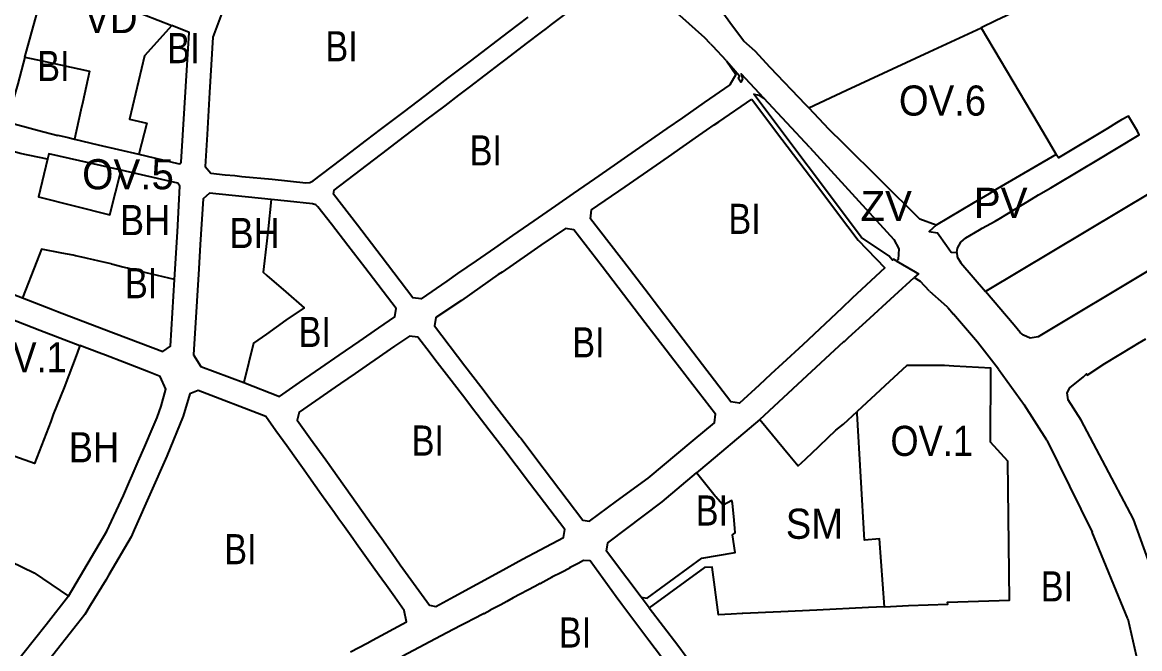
# Model space of a CAD drawing. Extents: x -650451 to -642268, y -1075216 to -1066610.
# Drawn here: x -646703 to -646147, y -1070898 to -1070587 of the extents above; entities that cross this region are included whole.
import ezdxf

# ---------------------------------------------------------------- set-up
doc = ezdxf.new("R2010")
doc.units = 0
doc.header["$LTSCALE"] = 6
doc.layers.add('1', color=7, linetype='Continuous', lineweight=35)
doc.layers.add('2', color=7, linetype='Continuous')

msp = doc.modelspace()

# ---------------------------------------------------------------- linework, layer by layer
at = {"layer": '1'}
for p, q in [((-646360.26, -1070597.32), (-646363.31, -1070594.15)), ((-646360.26, -1070597.32), (-646359.11, -1070598.51)), ((-646352.41, -1070605.8), (-646359.11, -1070598.51)), ((-646310.89, -1070648.97), (-646333.79, -1070624.42)), ((-646258.82, -1070713.65), (-646255.82, -1070715.54)), ((-646251.18, -1070720.48), (-646255.82, -1070715.54)), ((-646251.18, -1070720.48), (-646244.1, -1070726.79)), ((-646242.06, -1070728.61), (-646244.1, -1070726.79)), ((-646242.06, -1070728.61), (-646239.25, -1070731.88)), ((-646216.84, -1070759.26), (-646203.94, -1070777.16)), ((-646192.79, -1070794.68), (-646203.94, -1070777.16)), ((-646192.79, -1070794.68), (-646170.25, -1070840.45)), ((-646152.47, -1070883.65), (-646170.25, -1070840.45)), ((-646390.83, -1070878.08), (-646394.8, -1070872.88)), ((-646152.47, -1070883.65), (-646147.38, -1070905.61))]:
    msp.add_line(p, q, dxfattribs=at)
for points in [[(-646158.6, -1070528.24), (-646176.55, -1070539.14), (-646180.18, -1070540.81), (-646197.24, -1070548.68), (-646206.28, -1070552.84), (-646192.48, -1070573.64), (-646218, -1070585.7), (-646225.45, -1070589.29)], [(-646701.87, -1070603.92), (-646692.98, -1070571.45), (-646682.29, -1070567.36), (-646655.95, -1070577.64), (-646628.69, -1070588.27)], [(-646403.41, -1070565.11), (-646386.56, -1070575.74), (-646375.84, -1070583.03), (-646363.31, -1070594.15)], [(-646602.76, -1070579.4), (-646608.25, -1070594.07), (-646609.85, -1070621.48), (-646611.11, -1070642.51), (-646612.12, -1070658.37), (-646609.27, -1070661.79), (-646602.1, -1070662.49), (-646597.33, -1070662.96), (-646593.74, -1070663.31), (-646578.69, -1070664.79), (-646561.83, -1070666.56), (-646559.92, -1070666.34), (-646558.19, -1070665.53), (-646544.5, -1070655.02), (-646531.64, -1070645.29), (-646524.68, -1070640.02), (-646513.48, -1070631.55), (-646502.34, -1070623.04), (-646491.1, -1070614.49), (-646479.88, -1070605.91), (-646460.75, -1070591.3), (-646451.15, -1070584.06)], [(-646352.41, -1070605.8), (-646347.7, -1070612.53), (-646350.71, -1070617.76), (-646363.44, -1070626.58), (-646374.35, -1070634.16), (-646382.13, -1070639.56), (-646401.59, -1070653.06), (-646408.28, -1070657.71), (-646418.14, -1070664.55), (-646428.78, -1070671.9), (-646437.61, -1070678.02), (-646448.34, -1070685.41), (-646459.02, -1070692.78), (-646468, -1070699.01), (-646477.13, -1070705.41), (-646486.3, -1070711.74), (-646491.62, -1070715.45), (-646504.5, -1070724.28), (-646508.56, -1070723.74), (-646524.4, -1070703.04), (-646536.18, -1070687.66), (-646548.1, -1070672.21), (-646547.81, -1070670.15), (-646521.27, -1070649.9), (-646515.39, -1070645.43), (-646502.11, -1070635.36), (-646492.58, -1070628.13), (-646485.62, -1070622.82), (-646482.99, -1070620.82), (-646480.36, -1070618.83), (-646472.55, -1070612.91), (-646464.72, -1070606.94), (-646462.05, -1070604.9), (-646452.03, -1070597.22), (-646444.57, -1070591.59), (-646441.99, -1070589.64), (-646439.5, -1070587.75), (-646431.59, -1070581.74)], [(-646311.36, -1070629.16), (-646312.9, -1070627.7), (-646330.56, -1070609.1), (-646338.05, -1070600.98), (-646343.72, -1070596.06), (-646349.33, -1070588.47), (-646355.09, -1070580.69)], [(-646628.69, -1070588.27), (-646642.32, -1070603.3), (-646649.71, -1070634.85), (-646641.09, -1070636.89), (-646645.03, -1070652.34)], [(-646645.03, -1070652.34), (-646625.69, -1070656.93), (-646624.74, -1070657), (-646624.09, -1070656.23), (-646620.03, -1070591.65), (-646628.69, -1070588.27)], [(-646311.36, -1070629.16), (-646292.54, -1070620.43), (-646251.44, -1070601.35), (-646225.45, -1070589.29)], [(-646225.45, -1070589.29), (-646197.13, -1070637.12), (-646193.27, -1070643.63), (-646188.07, -1070652.41)], [(-646701.87, -1070603.92), (-646705.36, -1070617.26), (-646708.29, -1070627.49), (-646710.82, -1070636.21), (-646695.56, -1070640.29), (-646685.51, -1070643), (-646685.38, -1070642.83), (-646680.36, -1070644.01), (-646677.13, -1070644.78)], [(-646701.87, -1070603.92), (-646693.18, -1070605.83), (-646669.59, -1070611.01), (-646672.13, -1070622.41), (-646672.99, -1070626.23), (-646673.91, -1070630.38), (-646677.13, -1070644.78)], [(-646352.41, -1070605.8), (-646345.91, -1070613.2), (-646346.49, -1070614.45)], [(-646333.79, -1070624.42), (-646345.09, -1070612.34), (-646344.44, -1070614.92), (-646345.2, -1070616.45), (-646346.49, -1070614.45)], [(-646267.8, -1070705.35), (-646269.19, -1070704.55), (-646269.72, -1070705.08), (-646271.56, -1070702.94), (-646285.17, -1070693.77), (-646338.7, -1070622.45), (-646336.15, -1070622.85), (-646333.79, -1070624.42)], [(-646247.88, -1070687.56), (-646255.97, -1070684.58), (-646294.19, -1070646.82), (-646301.17, -1070639.92), (-646311.36, -1070629.16)], [(-646237.69, -1070701.3), (-646237.29, -1070699.1), (-646235.62, -1070696.1), (-646233.19, -1070693.87), (-646226.38, -1070689.94), (-646224.96, -1070689.09), (-646218.55, -1070685.59), (-646216.56, -1070684.39), (-646205.09, -1070677.45), (-646202.57, -1070675.94), (-646196.89, -1070672.51), (-646190.85, -1070669.03), (-646174.73, -1070659.36), (-646168.62, -1070655.7), (-646146.72, -1070642.69), (-646147.67, -1070640.78), (-646152.07, -1070633.38), (-646155.6, -1070635.23), (-646158.06, -1070636.69), (-646162.63, -1070639.41), (-646186.952, -1070654.134), (-646188.07, -1070652.41)], [(-646677.13, -1070644.78), (-646665.42, -1070647.54), (-646645.03, -1070652.34)], [(-646690.52, -1070654.81), (-646704.17, -1070651.92), (-646714.73, -1070648.87), (-646718.72, -1070661.25), (-646717.51, -1070661.73), (-646718.58, -1070666.24), (-646716.05, -1070667.14), (-646722.47, -1070687.04), (-646729.42, -1070713.64), (-646703.04, -1070723.85)], [(-646653.91, -1070660.22), (-646689.88, -1070652.16), (-646690.52, -1070654.81)], [(-646310.89, -1070648.97), (-646269.05, -1070694.79), (-646266.48, -1070699.34), (-646266.85, -1070704.65), (-646267.8, -1070705.35)], [(-646188.07, -1070652.41), (-646217.46, -1070669.58), (-646221.54, -1070671.97), (-646229.49, -1070676.67), (-646247.88, -1070687.56)], [(-646084.32, -1070672.27), (-646086.7, -1070667.24), (-646093.87, -1070655.43), (-646097.72, -1070657.76), (-646101.39, -1070651.68), (-646103.154, -1070648.91), (-646114.81, -1070655.7), (-646120.78, -1070659.31), (-646123.41, -1070660.91), (-646223.389, -1070720.636)], [(-646690.52, -1070654.81), (-646695, -1070673.5), (-646659.58, -1070682.49), (-646653.91, -1070660.22)], [(-646627.37, -1070714.74), (-646625.82, -1070690.97), (-646624.64, -1070668.22), (-646625.71, -1070666.75), (-646653.91, -1070660.22)], [(-646579.22, -1070674.79), (-646609.86, -1070671.71), (-646613.1, -1070674.47), (-646614.51, -1070697.27), (-646615.28, -1070709.36), (-646616.16, -1070725.38), (-646617.81, -1070752.22), (-646614.24, -1070757.93), (-646592.74, -1070766.01)], [(-646579.22, -1070674.79), (-646580.7, -1070689.38), (-646581.31, -1070695.46), (-646583.19, -1070711.07), (-646581.26, -1070712.65), (-646571.85, -1070720.76), (-646562.69, -1070728.82), (-646571.8, -1070734.95), (-646581.48, -1070741.91), (-646588, -1070746.38), (-646592.74, -1070766.01)], [(-646592.74, -1070766.01), (-646575.04, -1070772.84), (-646565.04, -1070765.98), (-646554.42, -1070758.64), (-646545.27, -1070752.32), (-646535.35, -1070745.54), (-646525.54, -1070738.72), (-646517.65, -1070733.33), (-646516.96, -1070729.11), (-646532.58, -1070708.64), (-646541.02, -1070697.81), (-646549.18, -1070687.18), (-646555.94, -1070678.43), (-646556.99, -1070677.45), (-646558.56, -1070676.91), (-646571.12, -1070675.62), (-646579.22, -1070674.79)], [(-646094.18, -1070681.64), (-646107.18, -1070689.41), (-646108.99, -1070690.48), (-646141.15, -1070709.7), (-646197.17, -1070743.16), (-646201.11, -1070743.81), (-646204.38, -1070742.43), (-646205.99, -1070741.06), (-646209.06, -1070737.38), (-646223.389, -1070720.636)], [(-646247.88, -1070687.56), (-646251.39, -1070690.72), (-646247.26, -1070691.43), (-646242.75, -1070697.8), (-646240.44, -1070701.07), (-646237.69, -1070701.3)], [(-646627.37, -1070714.74), (-646647.03, -1070709.95), (-646650.78, -1070709.03), (-646652.99, -1070708.46), (-646658.77, -1070706.98), (-646658.95, -1070706.94), (-646661.87, -1070706.26), (-646664.8, -1070705.59), (-646667.72, -1070704.91), (-646670.64, -1070704.24), (-646671.31, -1070704.08), (-646673.57, -1070703.57), (-646676.65, -1070702.85), (-646677.79, -1070702.59), (-646683.48, -1070701.48), (-646693.53, -1070699.5), (-646695.87, -1070705.5), (-646703.04, -1070723.85)], [(-646237.69, -1070701.3), (-646237.46, -1070703.34), (-646235.64, -1070706.32), (-646223.389, -1070720.636)], [(-646267.8, -1070705.35), (-646258.4, -1070710.8), (-646256.75, -1070711.76), (-646258.82, -1070713.65)], [(-646335.79, -1070784.31), (-646314.42, -1070764.61), (-646293.88, -1070745.53), (-646293.76, -1070745.64), (-646291.55, -1070743.61), (-646282.71, -1070735.5), (-646268.69, -1070722.68), (-646258.82, -1070713.65)], [(-646703.04, -1070723.85), (-646688.11, -1070729.63), (-646685.64, -1070730.57), (-646662.49, -1070739.36), (-646633.19, -1070750.57), (-646629.29, -1070747.94), (-646627.37, -1070714.74)], [(-646760.31, -1070783.79), (-646748.04, -1070754.86), (-646744.62, -1070746.81), (-646735.51, -1070725.34), (-646734.81, -1070724.59), (-646733.55, -1070724.7), (-646694.42, -1070739.81), (-646674.45, -1070747.49)], [(-646216.84, -1070759.26), (-646227.31, -1070745.82), (-646239.25, -1070731.88)], [(-646132.88, -1070880.46), (-646149.66, -1070833.99), (-646165.08, -1070804.72), (-646175.72, -1070784.71), (-646182.09, -1070774.64), (-646182.58, -1070771.1), (-646181.26, -1070768.67), (-646174.5, -1070763.15), (-646173.1, -1070761.59), (-646172.66, -1070762.32), (-646163.94, -1070756.47), (-646149.58, -1070747.9), (-646147.38, -1070746.59), (-646143.5, -1070744.19)], [(-646674.45, -1070747.49), (-646675.84, -1070751.32), (-646682.37, -1070768.4), (-646687.83, -1070781.95), (-646688.92, -1070785.4), (-646697.1, -1070806.33), (-646719.19, -1070798.55), (-646732.1, -1070793.92)], [(-646680.19, -1070872.4), (-646661.07, -1070840), (-646652.68, -1070822.15), (-646649.71, -1070815.28), (-646648.38, -1070812.21), (-646645.36, -1070805.21), (-646642.31, -1070798.11), (-646637.97, -1070788), (-646636.01, -1070783.36), (-646634.02, -1070777.78), (-646631.72, -1070769.2), (-646634.47, -1070762.88), (-646640.28, -1070760.63), (-646652.21, -1070756), (-646661.7, -1070752.37), (-646664.88, -1070751.15), (-646674.45, -1070747.49)], [(-646273.62, -1070877.57), (-646261.64, -1070876.91), (-646242.15, -1070876.28), (-646242.24, -1070875.39), (-646211.32, -1070874.4), (-646212.22, -1070805.08), (-646220.91, -1070795.61), (-646220.63, -1070758.81), (-646239.14, -1070757.8), (-646243.81, -1070757.55), (-646262.47, -1070757.43), (-646273.46, -1070767.61), (-646287.24, -1070780.35)], [(-646539.58, -1070899.99), (-646531.36, -1070895.72), (-646528.66, -1070894.25), (-646511.73, -1070885.17), (-646512.86, -1070879.39), (-646517.52, -1070872.91), (-646521.79, -1070866.98), (-646523.99, -1070863.92), (-646527.51, -1070859.02), (-646536.69, -1070846.22), (-646538.56, -1070843.6), (-646543.47, -1070836.73), (-646545.39, -1070834.04), (-646547.66, -1070830.82), (-646554.04, -1070821.8), (-646560.47, -1070812.84), (-646562.8, -1070809.59), (-646566.12, -1070804.92), (-646571.44, -1070797.41), (-646576.79, -1070789.95), (-646581.91, -1070782.8), (-646615.61, -1070769.98), (-646619.65, -1070771.61), (-646623.05, -1070782.7), (-646631.14, -1070802.58), (-646647.39, -1070839.32), (-646648.89, -1070842.72), (-646659.98, -1070861.79), (-646661.55, -1070864.35), (-646669.35, -1070877.04), (-646672.04, -1070881.41), (-646675.72, -1070886.17), (-646689.83, -1070904.06)], [(-646335.79, -1070784.31), (-646320.76, -1070802.46), (-646316.66, -1070807.4), (-646313.05, -1070804.07), (-646312.33, -1070803.39), (-646310.07, -1070801.3), (-646297.92, -1070789.63), (-646294.02, -1070786.62), (-646287.24, -1070780.35)], [(-646273.62, -1070877.57), (-646276.19, -1070843.8), (-646283.65, -1070844.41), (-646287.18, -1070781.33), (-646287.24, -1070780.35)], [(-646335.79, -1070784.31), (-646341.08, -1070788.84), (-646361.19, -1070805.8), (-646367.37, -1070811.01)], [(-646749.54, -1070811.66), (-646754.77, -1070826.05), (-646757.42, -1070830.97), (-646753.28, -1070833.4), (-646753.45, -1070833.9), (-646745.16, -1070837.89), (-646732.16, -1070843.55), (-646726.18, -1070846.72), (-646697.3, -1070860.79), (-646680.19, -1070872.4)], [(-646394.8, -1070872.88), (-646402.03, -1070863.32), (-646412.09, -1070850.01), (-646411.54, -1070845.82), (-646384.39, -1070825.4), (-646367.37, -1070811.01)], [(-646394.8, -1070872.88), (-646391.94, -1070873.33), (-646364.69, -1070853.45), (-646348.09, -1070850.57), (-646349.3, -1070841.85), (-646348.01, -1070840.87), (-646348.18, -1070838.52), (-646348.74, -1070832.73), (-646349.36, -1070826.25), (-646349.67, -1070824.67), (-646354.07, -1070827.06), (-646354.38, -1070826.7), (-646357.65, -1070822.88), (-646357.93, -1070822.48), (-646367.37, -1070811.01)], [(-646372.62, -1070918.59), (-646390.97, -1070894.38), (-646404.46, -1070876.47), (-646407.32, -1070872.68), (-646420.35, -1070854.79), (-646423.59, -1070854.62), (-646426.3, -1070856.12), (-646430.52, -1070858.22), (-646430.43, -1070858.37), (-646434.59, -1070860.54), (-646434.62, -1070860.5), (-646439.32, -1070862.86), (-646439.27, -1070862.95), (-646445.22, -1070866.14), (-646445.24, -1070866.09), (-646447.87, -1070867.49), (-646458.56, -1070873.21), (-646461.82, -1070874.95), (-646464.79, -1070876.65), (-646470.13, -1070879.34), (-646470.06, -1070879.48), (-646473.04, -1070881.08), (-646473.12, -1070880.93), (-646478.55, -1070883.72), (-646481.78, -1070885.45), (-646484.71, -1070886.98), (-646491.59, -1070890.64), (-646513.9, -1070902.3)], [(-646273.62, -1070877.57), (-646281.55, -1070877.98), (-646307.29, -1070879.32), (-646325.34, -1070880.17), (-646344.2, -1070881.01), (-646344.47, -1070881.02), (-646350.1, -1070881.27), (-646356.37, -1070881.56), (-646359.49, -1070857.84), (-646363.38, -1070858.06), (-646390.83, -1070878.08)], [(-646680.19, -1070872.4), (-646691.31, -1070886.57), (-646702.9, -1070901.14), (-646705.57, -1070904.71)], [(-646390.83, -1070878.08), (-646376.59, -1070896.75), (-646372.4, -1070902.33), (-646359.51, -1070919.54), (-646340.14, -1070917.72), (-646322.16, -1070916.14), (-646304.25, -1070914.63), (-646278.52, -1070912.13), (-646262.54, -1070910.59), (-646242.55, -1070908.96), (-646242.5, -1070912.81), (-646183.68, -1070907.2), (-646147.38, -1070905.61)]]:
    msp.add_lwpolyline(points, dxfattribs=at)
for points in [[(-646339.75, -1070624.83), (-646328, -1070640.57), (-646307.43, -1070667.64), (-646297.03, -1070681.4), (-646286.71, -1070695.05), (-646273.5, -1070708.86), (-646289.73, -1070724), (-646294.97, -1070728.93), (-646314.34, -1070747.19), (-646324.43, -1070756.49), (-646330.21, -1070761.82), (-646336.08, -1070767.24), (-646345.85, -1070776.25), (-646350.16, -1070775.6), (-646364.37, -1070757.12), (-646373.97, -1070744.49), (-646388.36, -1070725.66), (-646390.88, -1070722.36), (-646400.7, -1070709.54), (-646420.13, -1070684.38), (-646419.56, -1070680.05), (-646402.77, -1070668.45), (-646387.3, -1070657.73), (-646381.26, -1070653.54), (-646373.9, -1070648.44), (-646366.11, -1070643.03), (-646358.43, -1070637.7), (-646356.16, -1070636.13)], [(-646420.52, -1070835.01), (-646407.1, -1070825.05), (-646391.43, -1070813.52), (-646369.02, -1070794.9), (-646358.37, -1070786.01), (-646357.9, -1070781.68), (-646372.03, -1070763.39), (-646372.96, -1070762.19), (-646378.56, -1070754.88), (-646384.1, -1070747.66), (-646385.28, -1070746.12), (-646392.96, -1070736.08), (-646400.95, -1070725.63), (-646414.28, -1070708.14), (-646428.4, -1070689.86), (-646432.55, -1070689.24), (-646444.9, -1070697.64), (-646451.53, -1070702.27), (-646464.15, -1070710.94), (-646466.04, -1070712.24), (-646484.43, -1070725.08), (-646497.08, -1070733.65), (-646497.86, -1070737.68), (-646482.67, -1070757.72), (-646474.73, -1070767.91), (-646468.01, -1070776.68), (-646455.41, -1070792.92), (-646454.66, -1070793.88), (-646447.34, -1070803.67), (-646439.48, -1070813.93), (-646423.95, -1070834.45)], [(-646497.22, -1070877.56), (-646488.07, -1070872.46), (-646476.73, -1070866.39), (-646465.37, -1070860.15), (-646453.9, -1070853.97), (-646445.11, -1070849.23), (-646433.61, -1070843.06), (-646432.82, -1070839.18), (-646450.45, -1070816.03), (-646457.11, -1070807.28), (-646463.79, -1070798.5), (-646470.55, -1070789.67), (-646476.6, -1070781.92), (-646477.22, -1070781.13), (-646478.27, -1070779.74), (-646483.9, -1070772.33), (-646490.62, -1070763.47), (-646497.57, -1070754.46), (-646499.92, -1070751.4), (-646506.12, -1070743.36), (-646510.3, -1070742.84), (-646517.66, -1070747.84), (-646527.54, -1070754.62), (-646530.2, -1070756.46), (-646537.36, -1070761.39), (-646544.71, -1070766.53), (-646547.25, -1070768.31), (-646557.07, -1070775.09), (-646565.27, -1070780.67), (-646566.15, -1070784.66), (-646559.52, -1070793.94), (-646551.97, -1070804.52), (-646533.33, -1070830.75), (-646529.38, -1070836.27), (-646524.12, -1070843.61), (-646518.91, -1070850.95), (-646514.84, -1070856.69), (-646500.27, -1070876.87)]]:
    msp.add_lwpolyline(points, close=True, dxfattribs=at)

# ---------------------------------------------------------------- texts
at = {"layer": '2'}
for s, width, p in [('VD', 0.95, (-646672.23, -1070592)), ('BI', 0.85, (-646552.175, -1070606.027)), ('BI', 0.85, (-646630.893, -1070606.953)), ('BI', 0.85, (-646695.719, -1070615.843)), ('OV.6', 0.95, (-646266.47, -1070633.06)), ('BI', 0.85, (-646480.31, -1070657.889)), ('BH', 0.9, (-646654.5, -1070692.59)), ('BI', 0.85, (-646351.397, -1070691.969)), ('BH', 0.9, (-646599.96, -1070699.004)), ('BI', 0.85, (-646652.008, -1070724.011)), ('BI', 0.85, (-646565.51, -1070748.275)), ('BI', 0.85, (-646429.189, -1070753.462)), ('OV.1', 0.9, (-646722.11, -1070760.91)), ('BH', 0.9, (-646679.974, -1070805.69)), ('BI', 0.85, (-646509.204, -1070802.359)), ('OV.1', 0.9, (-646270.7, -1070802.51)), ('BI', 0.85, (-646367.697, -1070837.181)), ('SM', 0.95, (-646322.829, -1070843.78)), ('BI', 0.85, (-646602.554, -1070856.443)), ('BI', 0.85, (-646195.814, -1070874.965)), ('BI', 0.85, (-646435.857, -1070897.932))]:
    msp.add_text(s, height=15, dxfattribs=dict(at, width=width)).set_placement(p)
for s, p in [('OV.5', (-646673.34, -1070669.75)), ('PV', (-646229.147, -1070683.989)), ('ZV', (-646285.623, -1070685.583))]:
    msp.add_text(s, height=15, dxfattribs=at).set_placement(p)

doc.saveas('drawing.dxf')
